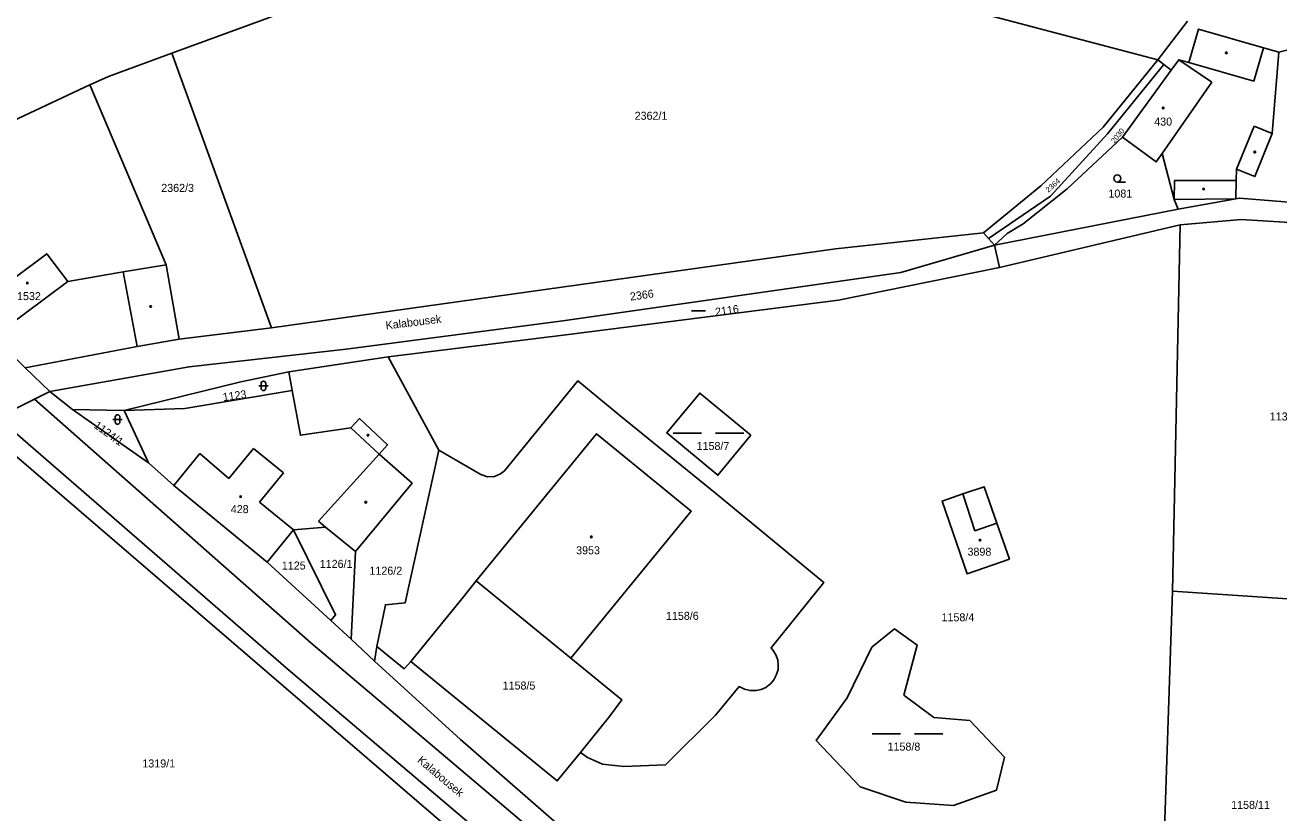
# Model space of a CAD drawing. Extents: x -679220 to -673243, y -1075091 to -1066557.
# Drawn here: x -678096.2 to -677830, y -1069398.2 to -1069231 of the extents above; entities that cross this region are included whole.
import ezdxf

# ---------------------------------------------------------------- set-up
doc = ezdxf.new("R2010")
doc.units = 0
for name, color, linetype in [('Hranice kat_území', 7, 'Continuous'), ('Hranice parcel', 7, 'Continuous'), ('Parcelní čísla', 7, 'Continuous'), ('Pop  PČ popisy', 7, 'Continuous'), ('Vnitřní kresba', 7, 'Continuous'), ('Značky budov', 7, 'Continuous'), ('Značky kultur', 7, 'Continuous')]:
    doc.layers.add(name, color=color, linetype=linetype)

msp = doc.modelspace()

# ---------------------------------------------------------------- linework, layer by layer
at = {"layer": 'Hranice kat_území'}
for p, q in [((-678042.17, -1069228.57), (-678065.05, -1069236.92)), ((-678082.45, -1069243.68), (-678135.66, -1069268.45))]:
    msp.add_line(p, q, dxfattribs=at)
msp.add_lwpolyline([(-678065.05, -1069236.92), (-678078.53, -1069241.89), (-678082.45, -1069243.68)], dxfattribs=at)
at = {"layer": 'Hranice parcel'}
for p, q in [((-677855.67, -1069238.33), (-677976.68, -1069206.51)), ((-677849.41, -1069230.15), (-677855.67, -1069238.33)), ((-678065.05, -1069236.92), (-678043.91, -1069295.24)), ((-677855.67, -1069238.33), (-677854.37, -1069239.36)), ((-677852.86, -1069240.57), (-677863.2, -1069254.8)), ((-677854.37, -1069239.36), (-677852.86, -1069240.57)), ((-678066.26, -1069281.9), (-678082.45, -1069243.68)), ((-677851.35, -1069270.06), (-677839.14, -1069267.86)), ((-677890.37, -1069277.67), (-677851.35, -1069270.06)), ((-677889.32, -1069282.4), (-677850.94, -1069273.38)), ((-677850.94, -1069273.38), (-677852.54, -1069351.09)), ((-677892.73, -1069275.08), (-677891.64, -1069276.28)), ((-677891.64, -1069276.28), (-677890.37, -1069277.67)), ((-677890.37, -1069277.67), (-677889.32, -1069282.4)), ((-678063.52, -1069297.66), (-678066.26, -1069281.9)), ((-678108.66, -1069291.69), (-678096.22, -1069303.72)), ((-678063.52, -1069297.66), (-678043.91, -1069295.24)), ((-678019.15, -1069301.36), (-678040.2, -1069304.57)), ((-678008.34, -1069321.19), (-678019.15, -1069301.36)), ((-678090.98, -1069308.76), (-678096.22, -1069303.72)), ((-678039.5, -1069308.54), (-678040.2, -1069304.57)), ((-678086.13, -1069312.54), (-678090.98, -1069308.76)), ((-678086.13, -1069312.54), (-678070.01, -1069323.88)), ((-678075.21, -1069312.8), (-678086.13, -1069312.54)), ((-678075.21, -1069312.8), (-678070.01, -1069323.88)), ((-678044.79, -1069344.96), (-678039.25, -1069338.13)), ((-678027.01, -1069361.34), (-678026.06, -1069342.72)), ((-678044.79, -1069344.96), (-678031.28, -1069357.34)), ((-678000.43, -1069348.9), (-677980.32, -1069365.36)), ((-677852.54, -1069351.09), (-677820.53, -1069353.26)), ((-678031.28, -1069357.34), (-678027.01, -1069361.34)), ((-678027.01, -1069361.34), (-678022.04, -1069366)), ((-678022.04, -1069366), (-678021.53, -1069362.85))]:
    msp.add_line(p, q, dxfattribs=at)
for points in [[(-677830.01, -1069236.74), (-677833.25, -1069235.81), (-677847.06, -1069231.83), (-677849.11, -1069238.94), (-677851.23, -1069238.33), (-677852.86, -1069240.57)], [(-677811.14, -1069236.97), (-677824.88, -1069235.44), (-677830.01, -1069236.74)], [(-677892.73, -1069275.08), (-677880.5, -1069265.07), (-677867.31, -1069252.65), (-677855.67, -1069238.33)], [(-677839.14, -1069267.86), (-677839.03, -1069263.95), (-677838.96, -1069261.6), (-677835.07, -1069263.14), (-677831.37, -1069254.01), (-677830.01, -1069236.74)], [(-677854.37, -1069239.36), (-677866.34, -1069254.08), (-677878.48, -1069267.32), (-677891.64, -1069276.28)], [(-677863.2, -1069254.8), (-677874.92, -1069265.72), (-677884.27, -1069273.17), (-677887.65, -1069275.19), (-677890.37, -1069277.67)], [(-677863.2, -1069254.8), (-677856.01, -1069260.03), (-677854.75, -1069258.23), (-677852.19, -1069267.98), (-677851.35, -1069270.06)], [(-677839.14, -1069267.86), (-677838.34, -1069267.72), (-677816.46, -1069269.47)], [(-677810.39, -1069273.93), (-677837.97, -1069272.24), (-677850.94, -1069273.38)], [(-678043.91, -1069295.24), (-677924.16, -1069278.46), (-677892.73, -1069275.08)], [(-677890.37, -1069277.67), (-677910.23, -1069283.49), (-677982.04, -1069293.78), (-678028.07, -1069299.75), (-678061.39, -1069303.51), (-678090.98, -1069308.76)], [(-678066.26, -1069281.9), (-678075.37, -1069283.35), (-678087.13, -1069285.41), (-678091.61, -1069279.52), (-678105.12, -1069289.56), (-678108.66, -1069291.69)], [(-678019.15, -1069301.36), (-677980.84, -1069296.68), (-677923.49, -1069289.38), (-677889.32, -1069282.4)], [(-678096.22, -1069303.72), (-678072.41, -1069299.19), (-678063.52, -1069297.66)], [(-678040.2, -1069304.57), (-678050.44, -1069306.72), (-678075.21, -1069312.8)], [(-678039.5, -1069308.54), (-678062.32, -1069312.39), (-678075.21, -1069312.8)], [(-678026.06, -1069342.72), (-678014.05, -1069328.23), (-678021.01, -1069322.03), (-678019.26, -1069320.08), (-678025.18, -1069314.5), (-678027.07, -1069316.46), (-678037.75, -1069318.02), (-678039.5, -1069308.54)], [(-678008.34, -1069321.19), (-677999.41, -1069326.37), (-677998, -1069326.84), (-677996.56, -1069326.8), (-677995.23, -1069326.21), (-677994.45, -1069325.57), (-677978.85, -1069306.51), (-677969.9, -1069313.84), (-677949.63, -1069330.35), (-677926.59, -1069349.31), (-677937.82, -1069363.12), (-677937.22, -1069363.91), (-677936.71, -1069364.75), (-677936.38, -1069365.75), (-677936.27, -1069366.89), (-677936.32, -1069367.83), (-677936.7, -1069368.96), (-677937.2, -1069369.92), (-677937.86, -1069370.7), (-677938.95, -1069371.55), (-677939.93, -1069371.98), (-677940.99, -1069372.2), (-677942.28, -1069372.22), (-677943.48, -1069371.93), (-677944.57, -1069371.36), (-677948.21, -1069375.72), (-677949.6, -1069377.46), (-677960.26, -1069387.95), (-677969.07, -1069388.34), (-677973.58, -1069387.86), (-677976.79, -1069386.43), (-677978.3, -1069385.36)], [(-678090.98, -1069308.76), (-678094.21, -1069310.37), (-678102.06, -1069314.29), (-678105.64, -1069316.08)], [(-677942.07, -1069317.99), (-677949.09, -1069326.52), (-677959.97, -1069317.53), (-677952.94, -1069309.07), (-677942.07, -1069317.99)], [(-678105.64, -1069316.08), (-677991.83, -1069413.84), (-677977.91, -1069428.96)], [(-678000.43, -1069348.9), (-677974.9, -1069317.71), (-677954.77, -1069334.18), (-677980.32, -1069365.36)], [(-678021.53, -1069362.85), (-678019.71, -1069353.99), (-678015.48, -1069353.59), (-678008.34, -1069321.19)], [(-678070.01, -1069323.88), (-678064.61, -1069328.7), (-678044.79, -1069344.96)], [(-677887.2, -1069344.33), (-677896.19, -1069347.42), (-677901.48, -1069332.02), (-677897.11, -1069330.5), (-677892.55, -1069328.97), (-677889.83, -1069336.69), (-677887.2, -1069344.33)], [(-678039.25, -1069338.13), (-678032.42, -1069337.53), (-678026.06, -1069342.72)], [(-678031.28, -1069357.34), (-678030.28, -1069356.14), (-678039.25, -1069338.13)], [(-678014.28, -1069366.03), (-678003.11, -1069352.33), (-678000.43, -1069348.9)], [(-677896.82, -1069422.99), (-677854.88, -1069420.71), (-677852.54, -1069351.09)], [(-677903.21, -1069377.9), (-677895.59, -1069378.58), (-677888.27, -1069386.33), (-677889.96, -1069393.39), (-677899.04, -1069396.6), (-677909.22, -1069395.88), (-677918.91, -1069392.62), (-677928.2, -1069382.81), (-677921.63, -1069373.76), (-677916.38, -1069363.03), (-677911.6, -1069359.15), (-677906.75, -1069362.55), (-677909.58, -1069373.17), (-677903.21, -1069377.9)], [(-678014.28, -1069366.03), (-678015.7, -1069367.6), (-678021.53, -1069362.85)], [(-677972.59, -1069409.7), (-677978.39, -1069404.66), (-678003.74, -1069382.57), (-678022.04, -1069366)], [(-677978.3, -1069385.36), (-677983.22, -1069391.39), (-678014.28, -1069366.03)], [(-677980.32, -1069365.36), (-677969.47, -1069374.19), (-677972.11, -1069377.75), (-677978.3, -1069385.36)]]:
    msp.add_lwpolyline(points, dxfattribs=at)
at = {"layer": 'Vnitřní kresba'}
for p, q in [((-677833.25, -1069235.81), (-677835.3, -1069242.92)), ((-677851.23, -1069238.33), (-677844.23, -1069243.09)), ((-677835.3, -1069242.92), (-677849.11, -1069238.94)), ((-677854.75, -1069258.23), (-677844.23, -1069243.09)), ((-677838.96, -1069261.6), (-677835.22, -1069252.43)), ((-677835.22, -1069252.43), (-677831.37, -1069254.01)), ((-677852.14, -1069263.94), (-677852.19, -1069267.98)), ((-677852.14, -1069263.94), (-677839.03, -1069263.95)), ((-677852.19, -1069267.98), (-677839.14, -1069267.86)), ((-678072.41, -1069299.19), (-678075.37, -1069283.35)), ((-678087.13, -1069285.41), (-678100.8, -1069295.61)), ((-678035.56, -1069362.07), (-678094.21, -1069310.37)), ((-678102.06, -1069314.29), (-678040.28, -1069367.79)), ((-678027.07, -1069316.46), (-678021.01, -1069322.03)), ((-678052.93, -1069327.23), (-678047.73, -1069320.83)), ((-678047.73, -1069320.83), (-678041.36, -1069326.01)), ((-678064.61, -1069328.7), (-678059.12, -1069321.93)), ((-678059.12, -1069321.93), (-678052.93, -1069327.23)), ((-678021.01, -1069322.03), (-678033.93, -1069336.3)), ((-678041.36, -1069326.01), (-678046.45, -1069332.25)), ((-678046.45, -1069332.25), (-678039.25, -1069338.13)), ((-677897.11, -1069330.5), (-677894.57, -1069338.31)), ((-678032.42, -1069337.53), (-678033.93, -1069336.3)), ((-677894.57, -1069338.31), (-677889.83, -1069336.69)), ((-677984.58, -1069405.17), (-678035.56, -1069362.07)), ((-678040.28, -1069367.79), (-677989.43, -1069410.92))]:
    msp.add_line(p, q, dxfattribs=at)
at = {"layer": 'Značky budov'}
for centre in [(-677841.14, -1069236.88), (-677854.54, -1069248.6), (-677835.09, -1069257.95), (-677845.95, -1069265.76), (-678095.74, -1069285.71), (-678069.57, -1069290.71), (-678023.39, -1069318.03), (-678050.44, -1069331.07), (-678023.87, -1069332.25), (-677975.97, -1069339.61), (-677893.45, -1069340.3)]:
    msp.add_circle(centre, 0.175, dxfattribs=at)
at = {"layer": 'Značky kultur'}
for p, q in [((-677864.29, -1069264.29), (-677862.54, -1069264.29)), ((-677954.72, -1069291.64), (-677951.72, -1069291.64)), ((-678046.61, -1069307.57), (-678044.61, -1069307.57)), ((-678046.11, -1069307.07), (-678046.11, -1069308.07)), ((-678045.11, -1069308.07), (-678045.11, -1069307.07)), ((-678077.58, -1069314.69), (-678075.58, -1069314.69)), ((-678077.08, -1069314.19), (-678077.08, -1069315.19)), ((-678076.08, -1069315.19), (-678076.08, -1069314.19)), ((-677958.58, -1069317.61), (-677952.58, -1069317.61)), ((-677949.58, -1069317.61), (-677943.58, -1069317.61)), ((-677916.34, -1069381.41), (-677910.34, -1069381.41)), ((-677907.34, -1069381.41), (-677901.34, -1069381.41))]:
    msp.add_line(p, q, dxfattribs=at)
msp.add_circle((-677864.29, -1069263.54), 0.75, dxfattribs=at)
for centre, start, end in [((-678045.61, -1069307.07), 0, 180), ((-678045.61, -1069308.07), 180, 359.9879), ((-678076.58, -1069314.19), 0, 180), ((-678076.58, -1069315.19), 180, 359.9879)]:
    msp.add_arc(centre, 0.5, start, end, dxfattribs=at)

# ---------------------------------------------------------------- texts
at = {"layer": 'Parcelní čísla'}
for s, p in [('2362/1', (-677966.78, -1069251.08)), ('430', (-677856.44, -1069252.32)), ('2362/3', (-678067.31, -1069266.39)), ('1081', (-677866.17, -1069267.59)), ('1532', (-678097.93, -1069289.36)), ('1131', (-677831.9, -1069314.9)), ('1158/7', (-677953.62, -1069321.16)), ('428', (-678052.54, -1069334.57)), ('3953', (-677979.21, -1069343.3)), ('3898', (-677896.09, -1069343.6)), ('1125', (-678041.7, -1069346.53)), ('1126/1', (-678033.65, -1069346.18)), ('1126/2', (-678023.09, -1069347.63)), ('1158/6', (-677960.13, -1069357.21)), ('1158/4', (-677901.61, -1069357.52)), ('1158/5', (-677994.81, -1069372)), ('1158/8', (-677913.07, -1069384.96)), ('1319/1', (-678071.32, -1069388.54)), ('1158/11', (-677840.1, -1069397.33))]:
    msp.add_text(s, height=1.7, dxfattribs=at).set_placement(p)
for s, height, rotation, p in [('2030', 1.14, 51, (-677864.88, -1069256.18)), ('2364', 1.14, 42, (-677878.88, -1069266.58)), ('2366', 1.7, 8, (-677967.64, -1069289.47)), ('2116', 1.7, 8, (-677949.56, -1069292.73)), ('1123', 1.7, 8, (-678054.12, -1069310.81)), ('1124/1', 1.7, 324, (-678081.76, -1069316.29))]:
    msp.add_text(s, height=height, rotation=rotation, dxfattribs=at).set_placement(p)
at = {"layer": 'Pop  PČ popisy'}
for rotation, p in [(7, (-678019.55, -1069295.59)), (320, (-678013.06, -1069387.25))]:
    msp.add_text('Kalabousek', height=1.7, rotation=rotation, dxfattribs=at).set_placement(p)

doc.saveas('drawing.dxf')
